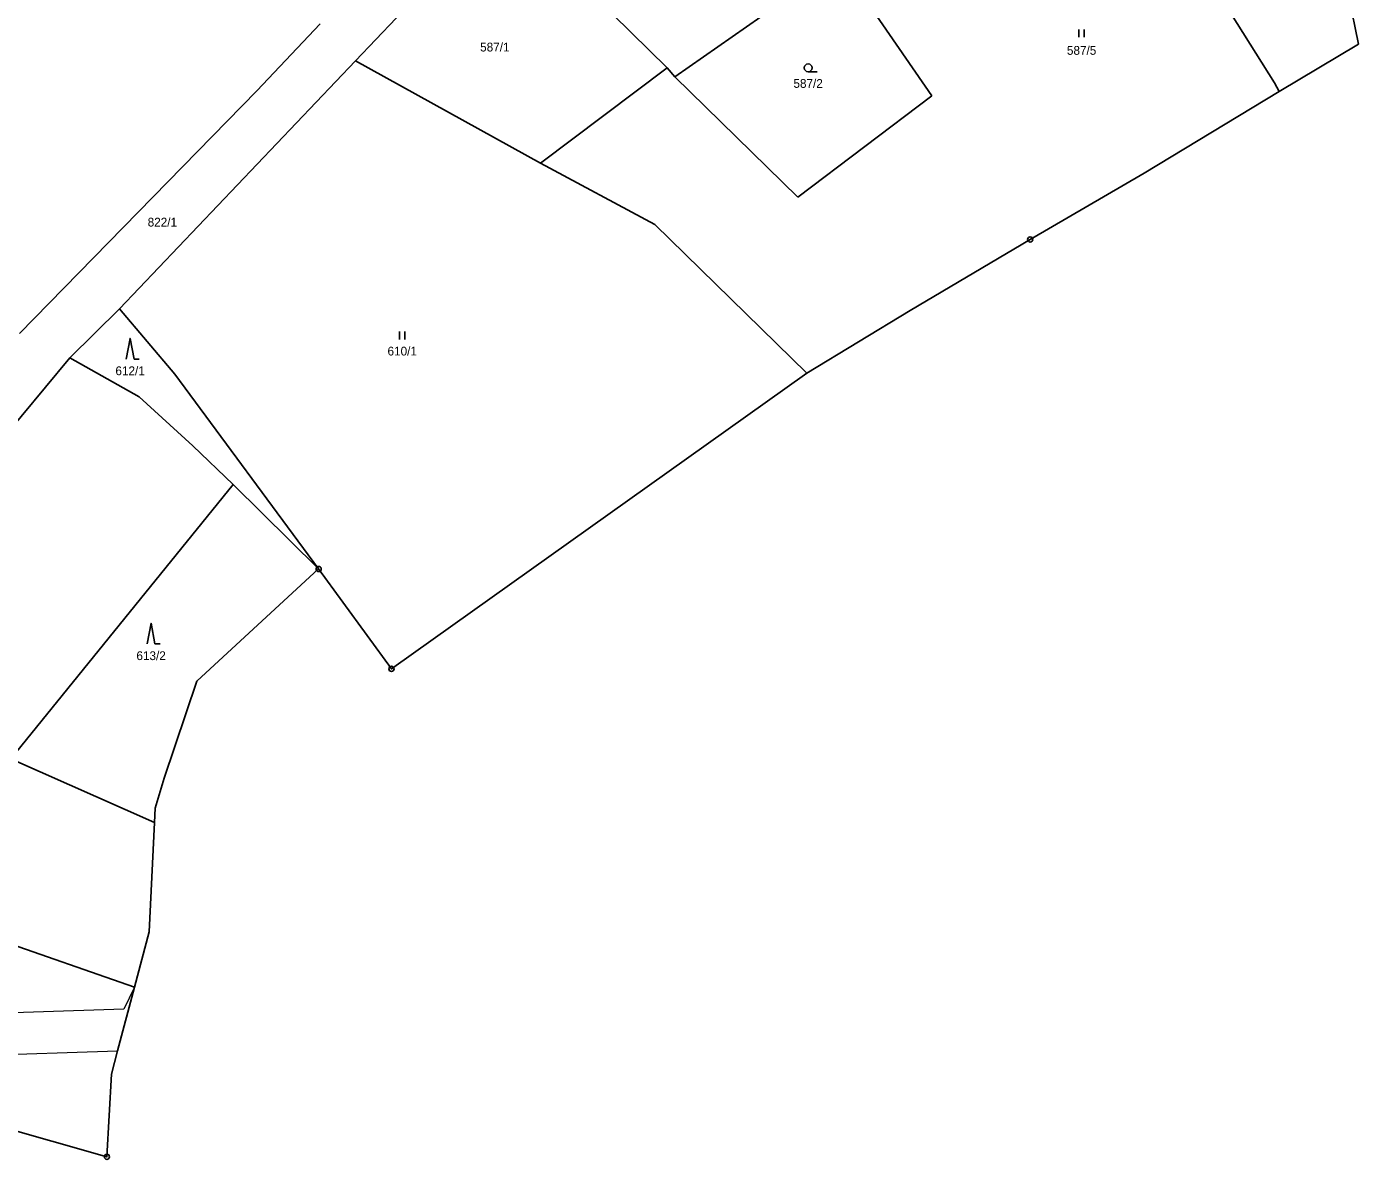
# Model space of a CAD drawing. Extents: x -739410 to -735662, y -942282 to -940043.
# Drawn here: x -737598.7 to -737341, y -942203.2 to -941983.9 of the extents above; entities that cross this region are included whole.
import ezdxf
from ezdxf.enums import TextEntityAlignment as Align

# ---------------------------------------------------------------- set-up
doc = ezdxf.new("R2010")
doc.units = 0
doc.header["$LTSCALE"] = 0.68
for name, color, linetype, lineweight in [('1', 7, 'Continuous', 25), ('13', 7, 'Continuous', 13), ('3', 7, 'Continuous', 25), ('8', 7, 'Continuous', 25)]:
    doc.layers.add(name, color=color, linetype=linetype, lineweight=lineweight)
doc.layers.add('2', color=7, linetype='Continuous')

msp = doc.modelspace()

# ---------------------------------------------------------------- linework, layer by layer
at = {"layer": '1'}
for p, q in [((-737506.57, -941960.58), (-737535.06, -941990.56)), ((-737506.57, -941960.58), (-737474.73, -941991.88)), ((-737340.98, -941987.35), (-737345.73, -941963.76)), ((-737441.36, -941971.32), (-737473.24, -941993.67)), ((-737438.91, -941974.95), (-737423.49, -941997.32)), ((-737554.12, -941996.33), (-737541.87, -941983.4)), ((-737356.28, -941996.51), (-737340.98, -941987.35)), ((-737535.06, -941990.56), (-737580.67, -942038.54)), ((-737535.06, -941990.56), (-737499.26, -942010.36)), ((-737499.26, -942010.36), (-737474.73, -941991.88)), ((-737473.24, -941993.67), (-737474.73, -941991.88)), ((-737473.24, -941993.67), (-737449.44, -942016.94)), ((-737600.02, -942043.31), (-737554.12, -941996.33)), ((-737423.49, -941997.32), (-737449.44, -942016.94)), ((-737382.45, -942012.29), (-737356.28, -941996.51)), ((-737499.26, -942010.36), (-737477.13, -942022.25)), ((-737404.47, -942025.11), (-737382.45, -942012.29)), ((-737477.13, -942022.25), (-737447.7, -942050.99)), ((-737427.73, -942038.84), (-737404.47, -942025.11)), ((-737580.67, -942038.54), (-737590.28, -942048.01)), ((-737580.67, -942038.54), (-737570.01, -942051.16)), ((-737447.7, -942050.99), (-737427.73, -942038.84)), ((-737590.28, -942048.01), (-737616.01, -942078.95)), ((-737590.28, -942048.01), (-737576.9, -942055.59)), ((-737570.01, -942051.16), (-737542.16, -942088.89)), ((-737528.08, -942108.23), (-737447.7, -942050.99)), ((-737566.53, -942065.03), (-737576.9, -942055.59)), ((-737558.71, -942072.57), (-737566.53, -942065.03)), ((-737601.7, -942125.61), (-737558.71, -942072.57)), ((-737542.16, -942088.89), (-737558.71, -942072.57)), ((-737565.73, -942110.61), (-737542.16, -942088.89)), ((-737542.16, -942088.89), (-737528.08, -942108.23)), ((-737572.04, -942129.35), (-737565.73, -942110.61)), ((-737601.7, -942125.61), (-737573.94, -942137.96)), ((-737573.8, -942135.19), (-737572.04, -942129.35)), ((-737573.94, -942137.96), (-737573.8, -942135.19)), ((-737574.98, -942159.11), (-737573.94, -942137.96)), ((-737629.96, -942151.63), (-737577.8, -942169.81)), ((-737577.8, -942169.81), (-737574.98, -942159.11)), ((-737583.13, -942202.66), (-737582.26, -942186.7)), ((-737614.97, -942193.62), (-737583.13, -942202.66))]:
    msp.add_line(p, q, dxfattribs=at)
for points in [[(-737368.03, -941977.51), (-737357.23, -941994.79), (-737356.28, -941996.51)], [(-737582.26, -942186.7), (-737581.06, -942182.16), (-737577.8, -942169.81)]]:
    msp.add_lwpolyline(points, dxfattribs=at)
at = {"layer": '13'}
msp.add_lwpolyline([(-737579.87, -942174.12), (-737612.94, -942175.17), (-737624.15, -942193.23), (-737618.39, -942193.32), (-737614.97, -942193.62), (-737608.4, -942183.03), (-737581.06, -942182.16), (-737577.8, -942169.81)], close=True, dxfattribs=at)
at = {"layer": '3'}
for p, q in [((-737395.041, -941985.95), (-737395.041, -941984.45)), ((-737394.04, -941985.95), (-737394.04, -941984.45)), ((-737447.443, -941992.65), (-737445.693, -941992.65)), ((-737526.501, -942044.45), (-737526.501, -942042.95)), ((-737525.5, -942044.45), (-737525.5, -942042.95)), ((-737577.89, -942048.26), (-737576.894, -942048.26)), ((-737573.83, -942103.4), (-737572.834, -942103.4))]:
    msp.add_line(p, q, dxfattribs=at)
for points in [[(-737577.89, -942048.26), (-737578.64, -942044.26), (-737579.39, -942048.26)], [(-737573.83, -942103.4), (-737574.58, -942099.4), (-737575.33, -942103.4)]]:
    msp.add_lwpolyline(points, dxfattribs=at)
msp.add_circle((-737447.4429, -941991.8998), 0.75, dxfattribs=at)
at = {"layer": '8'}
for centre, radius in [((-737404.47, -942025.1099), 0.5), ((-737404.47, -942025.1099), 0.0303), ((-737542.16, -942088.8899), 0.5), ((-737542.16, -942088.8899), 0.0303), ((-737528.08, -942108.2299), 0.5), ((-737528.08, -942108.2299), 0.0303), ((-737583.13, -942202.6599), 0.5), ((-737583.13, -942202.6599), 0.0303)]:
    msp.add_circle(centre, radius, dxfattribs=at)

# ---------------------------------------------------------------- texts
at = {"layer": '2'}
for s, p in [('587/1', (-737508.07, -941988.735)), ('587/5', (-737394.53, -941989.375)), ('587/2', (-737447.45, -941995.775)), ('822/1', (-737572.4, -942022.615)), ('610/1', (-737525.99, -942047.575)), ('612/1', (-737578.64, -942051.385)), ('613/2', (-737574.58, -942106.525))]:
    msp.add_text(s, height=1.7, dxfattribs=at).set_placement(p, align=Align.CENTER)

doc.saveas('drawing.dxf')
